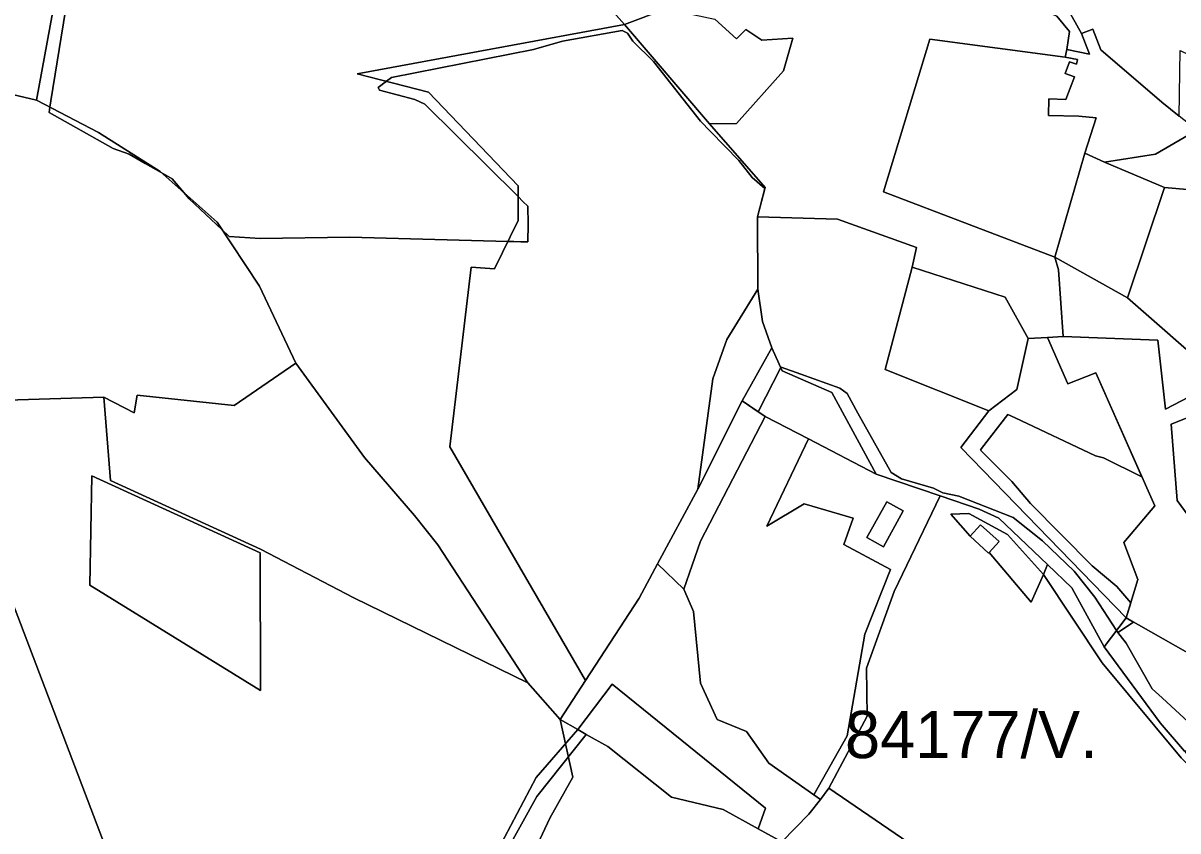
# Model space of a CAD drawing. Extents: x -477304 to -465429, y -1159113 to -1149210.
# Drawn here: x -474942.5 to -474575.4, y -1152183.1 to -1151926.3 of the extents above; entities that cross this region are included whole.
import ezdxf

# ---------------------------------------------------------------- set-up
doc = ezdxf.new("R2010")
doc.units = 0
for name, color, linetype in [('BPEJ_s', 7, 'Continuous'), ('ostatni_s', 7, 'Continuous'), ('PUPFL_s', 7, 'Continuous'), ('trav_porost_s', 7, 'Continuous'), ('zahrada_s', 7, 'Continuous')]:
    doc.layers.add(name, color=color, linetype=linetype)

msp = doc.modelspace()

# ---------------------------------------------------------------- linework, layer by layer
at = {"layer": 'BPEJ_s'}
for points in [[(-474956.03, -1151870.76), (-474942.18, -1151878), (-474926.08, -1151884.48), (-474924.19, -1151885.24), (-474926.41, -1151900.38), (-474926.41, -1151905.92), (-474933.66, -1151951.09), (-474933.98, -1151953.08), (-474934.26, -1151954.8), (-474913.84, -1151966.22), (-474908.85, -1151968.01), (-474903.67, -1151970.95), (-474898.59, -1151973.83), (-474895.09, -1151975.81), (-474891.42, -1151980.21)], [(-474565.02, -1152154.99), (-474580.39, -1152140.86), (-474583.54, -1152137.97), (-474591.83, -1152123.5), (-474593.77, -1152120.98), (-474594.5, -1152120.03), (-474589.55, -1152116.73), (-474591.83, -1152115.44), (-474590.36, -1152110.62), (-474594.82, -1152105.42), (-474602.69, -1152098.82), (-474622.26, -1152079.03), (-474628.22, -1152072.01), (-474638.17, -1152062.06), (-474637.8, -1152061.58), (-474629.45, -1152050.71), (-474627.16, -1152051.79), (-474601.62, -1152063.92), (-474599.07, -1152064.56), (-474586.86, -1152070.57), (-474601.51, -1152037.56), (-474610.39, -1152041.02), (-474616.88, -1152026.27), (-474622.99, -1152026.63), (-474630.36, -1152013.44), (-474659.91, -1152003.95), (-474658.5, -1151997.62), (-474683.6, -1151988.63), (-474709.09, -1151987.94), (-474706.69, -1151978.9), (-474710.78, -1151975.38), (-474715.04, -1151970.05), (-474724.02, -1151960.76), (-474727.19, -1151957.48), (-474742.1, -1151938.52), (-474748.71, -1151932.13), (-474750.41, -1151929.57), (-474752.12, -1151928.72), (-474771.08, -1151932.13), (-474780.24, -1151934.68), (-474825.42, -1151943.63), (-474827, -1151944.82), (-474829.68, -1151946.83), (-474829.25, -1151947.68), (-474817.96, -1151950.66), (-474814.76, -1151952.15), (-474785.19, -1151981.44), (-474783.62, -1151983), (-474782.05, -1151984.56), (-474781.95, -1151990.3), (-474782.02, -1151995.9), (-474784.29, -1151995.84), (-474786.47, -1151995.78), (-474788.39, -1151995.72), (-474838.63, -1151994.34), (-474867.18, -1151994.77), (-474876.98, -1151994.13), (-474879.31, -1151991.96), (-474889.76, -1151982.2), (-474891.42, -1151980.21), (-474895.09, -1151975.81), (-474898.59, -1151973.83), (-474903.67, -1151970.95), (-474908.85, -1151968.01), (-474913.84, -1151966.22), (-474934.26, -1151954.8), (-474933.98, -1151953.08), (-474933.66, -1151951.09), (-474926.41, -1151905.92)], [(-474891.42, -1151980.21), (-474889.76, -1151982.2), (-474879.31, -1151991.96), (-474876.98, -1151994.13), (-474867.18, -1151994.77), (-474838.63, -1151994.34), (-474788.39, -1151995.72), (-474786.47, -1151995.78), (-474784.29, -1151995.84), (-474782.02, -1151995.9), (-474781.95, -1151990.3), (-474782.05, -1151984.56), (-474783.62, -1151983), (-474785.19, -1151981.44), (-474814.76, -1151952.15), (-474817.96, -1151950.66), (-474829.25, -1151947.68), (-474829.68, -1151946.83), (-474827, -1151944.82), (-474825.42, -1151943.63), (-474780.24, -1151934.68), (-474771.08, -1151932.13), (-474752.12, -1151928.72), (-474750.41, -1151929.57), (-474748.71, -1151932.13), (-474742.1, -1151938.52), (-474727.19, -1151957.48), (-474724.02, -1151960.76), (-474715.04, -1151970.05), (-474710.78, -1151975.38), (-474706.69, -1151978.9), (-474709.09, -1151987.94), (-474683.6, -1151988.63), (-474658.5, -1151997.62), (-474659.91, -1152003.95), (-474630.36, -1152013.44), (-474622.99, -1152026.63), (-474616.88, -1152026.27), (-474610.39, -1152041.02), (-474601.51, -1152037.56), (-474586.86, -1152070.57), (-474599.07, -1152064.56), (-474601.62, -1152063.92), (-474627.16, -1152051.79), (-474629.45, -1152050.71), (-474637.8, -1152061.58), (-474638.17, -1152062.06), (-474628.22, -1152072.01), (-474622.26, -1152079.03), (-474602.69, -1152098.82), (-474594.82, -1152105.42), (-474590.36, -1152110.62), (-474591.83, -1152115.44), (-474589.55, -1152116.73), (-474594.5, -1152120.03)], [(-474594.5, -1152120.03), (-474594.9, -1152119.42), (-474601.84, -1152108.82), (-474608.43, -1152100.52), (-474618.43, -1152090.95), (-474627.8, -1152083.5), (-474645.03, -1152076.69), (-474650.14, -1152075.63), (-474653.12, -1152074.14), (-474663.33, -1152071.16), (-474666.52, -1152069.24), (-474677.11, -1152050.32), (-474680.57, -1152044.13), (-474682.91, -1152042.43), (-474695.25, -1152037.96), (-474701.56, -1152035.68), (-474701.65, -1152035.86), (-474708.81, -1152049.88), (-474713.93, -1152046.42), (-474727.98, -1152074.54), (-474740.82, -1152098.23), (-474746.72, -1152109.12), (-474763.72, -1152135.31), (-474771.79, -1152147.74), (-474767.8, -1152166.06), (-474775.04, -1152179.04), (-474779.72, -1152189.04)], [(-474779.72, -1152189.04), (-474775.04, -1152179.04), (-474767.8, -1152166.06), (-474771.79, -1152147.74), (-474763.72, -1152135.31), (-474746.72, -1152109.12), (-474740.82, -1152098.23), (-474727.98, -1152074.54), (-474713.93, -1152046.42), (-474708.81, -1152049.88), (-474701.65, -1152035.86), (-474701.56, -1152035.68), (-474695.25, -1152037.96), (-474682.91, -1152042.43), (-474680.57, -1152044.13), (-474677.11, -1152050.32), (-474666.52, -1152069.24), (-474663.33, -1152071.16), (-474653.12, -1152074.14), (-474650.14, -1152075.63), (-474645.03, -1152076.69), (-474627.8, -1152083.5), (-474618.43, -1152090.95), (-474608.43, -1152100.52), (-474601.84, -1152108.82), (-474594.9, -1152119.42), (-474594.5, -1152120.03)], [(-474594.5, -1152120.03), (-474593.77, -1152120.98), (-474591.83, -1152123.5), (-474583.54, -1152137.97), (-474580.39, -1152140.86), (-474565.02, -1152154.99), (-474564.01, -1152157.38), (-474563.7, -1152158.11), (-474561.83, -1152162.01), (-474556.94, -1152167.12), (-474550.98, -1152170.95), (-474545.02, -1152175.85), (-474538, -1152179.89), (-474497.43, -1152209.22)]]:
    msp.add_lwpolyline(points, dxfattribs=at)
at = {"layer": 'ostatni_s'}
for points in [[(-474666.3, -1151868.61), (-474668.41, -1151884.67), (-474668.07, -1151894.18), (-474661.84, -1151901.95), (-474656.27, -1151905.25), (-474649.23, -1151905.74), (-474635.3, -1151906.88), (-474623.54, -1151908.02), (-474616.09, -1151916.41), (-474610.56, -1151921.67), (-474606.04, -1151929.61), (-474603.5, -1151936.2), (-474610.73, -1151934.71), (-474609.87, -1151929.01), (-474613.88, -1151924.18), (-474624.72, -1151919.92), (-474644.12, -1151919.99), (-474651.6, -1151914.36), (-474671.35, -1151915.87), (-474672.92, -1151882.53), (-474677.65, -1151874.64), (-474690, -1151864.97), (-474672.72, -1151870.25)], [(-474667.98, -1152078.49), (-474662.7, -1152081.43), (-474669.02, -1152092.79), (-474674.3, -1152089.85)], [(-474635.44, -1152094.62), (-474632.27, -1152091.16), (-474638.13, -1152085.79), (-474641.48, -1152089.45), (-474647.61, -1152082.39), (-474641.89, -1152082.24), (-474629.63, -1152088.94), (-474618.12, -1152101.67), (-474622.06, -1152110.46)], [(-474632.27, -1152091.16), (-474635.44, -1152094.62), (-474635.62, -1152094.82), (-474641.48, -1152089.45), (-474638.13, -1152085.79)]]:
    msp.add_lwpolyline(points, close=True, dxfattribs=at)
msp.add_lwpolyline([(-474564.33, -1151957.4), (-474582.48, -1151968.05), (-474598.72, -1151970.51), (-474604.98, -1151967.64), (-474601.44, -1151956.42), (-474606.92, -1151955.97), (-474616.59, -1151955.7), (-474616.44, -1151950.46), (-474611.07, -1151950.61), (-474608.29, -1151943.39), (-474611.2, -1151942.31), (-474609.83, -1151938.63), (-474607.67, -1151939.43), (-474607.36, -1151937.94), (-474611.24, -1151937.12), (-474610.73, -1151934.71), (-474603.5, -1151936.2), (-474606.04, -1151929.61), (-474602.43, -1151928.22), (-474599.89, -1151934.81), (-474580.47, -1151951.51), (-474574.97, -1151955.9)], dxfattribs=at)
at = {"layer": 'PUPFL_s'}
for points in [[(-475048.49, -1151918.16), (-475053.18, -1151910.77), (-475051.21, -1151901.53), (-475043.98, -1151893.77), (-475046.18, -1151891.11), (-475000.44, -1151851.43), (-474974.13, -1151859.23), (-474942.33, -1151877.03), (-474928.55, -1151880.67), (-474925.45, -1151881.05), (-474938.25, -1151950.84), (-474956.78, -1151946.51), (-474970.92, -1151931.33)], [(-474806.84, -1152061.07), (-474800.12, -1152003.92), (-474792.62, -1152004.42), (-474785.19, -1151989.13), (-474785.19, -1151978.05), (-474813.64, -1151948.25), (-474836.28, -1151942.43), (-474751.39, -1151926.76), (-474724.36, -1151958.39), (-474706.62, -1151978.63), (-474709.09, -1151987.94), (-474709, -1152010.87), (-474718.81, -1152026.92), (-474723.29, -1152039.42), (-474727.98, -1152074.54), (-474740.82, -1152098.23), (-474746.72, -1152109.12), (-474763.72, -1152135.31)], [(-474973.21, -1151950.48), (-474956.78, -1151946.51), (-474938.25, -1151950.84), (-474918.57, -1151961.14), (-474899, -1151973.46), (-474880.86, -1151989.62), (-474867.39, -1152009.92), (-474855.78, -1152034.4), (-474875.39, -1152047.9), (-474906.28, -1152044.61), (-474907.19, -1152050.23), (-474916.86, -1152045.26), (-474961.52, -1152046.64), (-474983.37, -1151993.27), (-474996.72, -1151962.3)], [(-474638.56, -1152080.81), (-474651.02, -1152076.57), (-474671.35, -1152069.72), (-474685.43, -1152043.78), (-474701.18, -1152036.9), (-474704.52, -1152029.56), (-474707.49, -1152021.18), (-474709, -1152010.87), (-474709.09, -1151987.94), (-474683.6, -1151988.63), (-474658.5, -1151997.62), (-474659.91, -1152003.95), (-474668.5, -1152036.45), (-474635.53, -1152049.64), (-474644.4, -1152061.29), (-474591.83, -1152115.44), (-474598.88, -1152124.59), (-474609.18, -1152105.9), (-474616.89, -1152098.48), (-474632.29, -1152083.67)], [(-474622.99, -1152026.63), (-474626.57, -1152042.8), (-474635.53, -1152049.64), (-474668.5, -1152036.45), (-474659.91, -1152003.95), (-474630.36, -1152013.44)], [(-474718.81, -1152026.92), (-474709, -1152010.87), (-474707.49, -1152021.18), (-474704.52, -1152029.56), (-474713.93, -1152046.42), (-474727.98, -1152074.54), (-474723.29, -1152039.42)], [(-474588.11, -1152103.26), (-474591.83, -1152115.44), (-474644.4, -1152061.29), (-474635.53, -1152049.64), (-474626.57, -1152042.8), (-474622.99, -1152026.63), (-474616.88, -1152026.27), (-474610.39, -1152041.02), (-474601.51, -1152037.56), (-474582.79, -1152079.75), (-474592.58, -1152091.45)], [(-475044.13, -1152029.39), (-475025.39, -1152037.42), (-475000.1, -1152053.86), (-474988.44, -1152055.08), (-474963.08, -1152058.71), (-474952.03, -1152094.61), (-474896.91, -1152239.24), (-474929.35, -1152238.07), (-474946.76, -1152233.86), (-475002.59, -1152150.08), (-475039.36, -1152095.93), (-475045.98, -1152077.19), (-475043.86, -1152042.91)], [(-474685.43, -1152043.78), (-474671.35, -1152069.72), (-474692.88, -1152058.52), (-474706.64, -1152051.35), (-474713.93, -1152046.42), (-474704.52, -1152029.56), (-474701.18, -1152036.9)], [(-474907.19, -1152050.23), (-474906.28, -1152044.61), (-474875.39, -1152047.9), (-474855.78, -1152034.4), (-474834, -1152064.42), (-474818.14, -1152082.88), (-474810.65, -1152092.14), (-474782.07, -1152136.02), (-474837.42, -1152109.02), (-474867.04, -1152093.52), (-474914.78, -1152071.7), (-474916.86, -1152045.26)], [(-474830.75, -1152228.88), (-474861.81, -1152248.26), (-474886.7, -1152256.22), (-474901.86, -1152254.72), (-474896.91, -1152239.24), (-474952.03, -1152094.61), (-474963.08, -1152058.71), (-474961.52, -1152046.64), (-474916.86, -1152045.26), (-474914.78, -1152071.7), (-474867.04, -1152093.52), (-474837.42, -1152109.02), (-474782.07, -1152136.02), (-474771.79, -1152147.74), (-474766.22, -1152150.93), (-474779.38, -1152166.16), (-474791.49, -1152189.01)], [(-474920.66, -1152070.25), (-474921.3, -1152104.96), (-474867.04, -1152138.45), (-474867.13, -1152094.72)], [(-474867.13, -1152094.72), (-474867.04, -1152138.45), (-474921.3, -1152104.96), (-474920.66, -1152070.25)], [(-474533.79, -1152190.77), (-474528.82, -1152194.77), (-474532.51, -1152197.98), (-474544.82, -1152188.76), (-474551.41, -1152179.83), (-474557.32, -1152177.27), (-474574.38, -1152159.93), (-474599.48, -1152129.67), (-474618.12, -1152101.67), (-474616.89, -1152098.48), (-474609.18, -1152105.9), (-474598.88, -1152124.59), (-474581, -1152148.79), (-474573.36, -1152157.83), (-474562.71, -1152170.44)], [(-474573.36, -1152157.83), (-474581, -1152148.79), (-474598.88, -1152124.59), (-474591.83, -1152115.44), (-474514.9, -1152159.05), (-474497.64, -1152136.92), (-474484.07, -1152138.3), (-474507.8, -1152160.86), (-474531.73, -1152165.71), (-474556.64, -1152157.03)], [(-474763.5, -1152152.45), (-474766.22, -1152150.93), (-474755.28, -1152136.47), (-474706.52, -1152175.89), (-474708.85, -1152182.46), (-474720, -1152176.3), (-474736.43, -1152172.41), (-474756.61, -1152156.3)], [(-474858.92, -1152305.1), (-474880.67, -1152287.88), (-474921.13, -1152265.06), (-474915.94, -1152260.57), (-474883.85, -1152261.51), (-474859.89, -1152254.86), (-474837.44, -1152243.58), (-474787.89, -1152192.1), (-474789.53, -1152190.7), (-474779.26, -1152172.18), (-474763.5, -1152152.45), (-474756.61, -1152156.3), (-474736.43, -1152172.41), (-474720, -1152176.3), (-474708.85, -1152182.46), (-474701.32, -1152186.62), (-474844.52, -1152306.65)], [(-474779.26, -1152172.18), (-474789.53, -1152190.7), (-474791.49, -1152189.01), (-474779.38, -1152166.16), (-474766.22, -1152150.93), (-474763.5, -1152152.45)]]:
    msp.add_lwpolyline(points, close=True, dxfattribs=at)
msp.add_lwpolyline([(-474762.29, -1151914.39), (-474751.39, -1151926.76), (-474836.28, -1151942.43), (-474813.64, -1151948.25), (-474785.19, -1151978.05), (-474785.19, -1151989.13), (-474792.62, -1152004.42), (-474800.12, -1152003.92), (-474806.84, -1152061.07), (-474763.72, -1152135.31), (-474771.79, -1152147.74), (-474782.07, -1152136.02), (-474810.65, -1152092.14), (-474818.14, -1152082.88), (-474834, -1152064.42), (-474855.78, -1152034.4), (-474867.39, -1152009.92), (-474880.86, -1151989.62), (-474899, -1151973.46), (-474918.57, -1151961.14), (-474938.25, -1151950.84), (-474925.45, -1151881.05)], dxfattribs=at)
at = {"layer": 'trav_porost_s'}
for points in [[(-474738.05, -1151921.81), (-474751.39, -1151926.76), (-474762.29, -1151914.39)], [(-474574.97, -1151955.9), (-474580.47, -1151951.51), (-474599.89, -1151934.81), (-474602.43, -1151928.22), (-474606.04, -1151929.61), (-474610.56, -1151921.67)], [(-474613.88, -1151924.18), (-474609.87, -1151929.01), (-474610.73, -1151934.71), (-474611.24, -1151937.12), (-474654.22, -1151931.45), (-474668.96, -1151979.95), (-474614.52, -1152000.7), (-474613.4, -1152004.75), (-474611.88, -1152025.98), (-474616.88, -1152026.27), (-474622.99, -1152026.63), (-474630.36, -1152013.44), (-474659.91, -1152003.95), (-474658.5, -1151997.62), (-474683.6, -1151988.63), (-474709.09, -1151987.94), (-474706.62, -1151978.63), (-474724.36, -1151958.39), (-474715.76, -1151958.24), (-474700.82, -1151941.5), (-474697.87, -1151931.14), (-474707.67, -1151931.76), (-474712.75, -1151928.39), (-474715.7, -1151931.34), (-474722.62, -1151925.1)], [(-474608.41, -1152222.86), (-474686.37, -1152169.58), (-474674.15, -1152146.7), (-474674.45, -1152131.44), (-474665.66, -1152107.07), (-474651.02, -1152076.57), (-474638.56, -1152080.81), (-474632.29, -1152083.67), (-474616.89, -1152098.48), (-474618.12, -1152101.67), (-474629.63, -1152088.94), (-474641.89, -1152082.24), (-474647.61, -1152082.39), (-474641.48, -1152089.45), (-474635.62, -1152094.82), (-474635.44, -1152094.62), (-474622.06, -1152110.46), (-474618.12, -1152101.67), (-474599.48, -1152129.67), (-474574.38, -1152159.93), (-474557.32, -1152177.27), (-474551.41, -1152179.83), (-474544.82, -1152188.76)]]:
    msp.add_lwpolyline(points, dxfattribs=at)
for points in [[(-474751.39, -1151926.76), (-474738.05, -1151921.81), (-474722.62, -1151925.1), (-474715.7, -1151931.34), (-474712.75, -1151928.39), (-474707.67, -1151931.76), (-474697.87, -1151931.14), (-474700.82, -1151941.5), (-474715.76, -1151958.24), (-474724.36, -1151958.39)], [(-474616.59, -1151955.7), (-474606.92, -1151955.97), (-474601.44, -1151956.42), (-474604.98, -1151967.64), (-474614.52, -1152000.7), (-474668.96, -1151979.95), (-474654.22, -1151931.45), (-474611.24, -1151937.12), (-474607.36, -1151937.94), (-474607.67, -1151939.43), (-474609.83, -1151938.63), (-474611.2, -1151942.31), (-474608.29, -1151943.39), (-474611.07, -1151950.61), (-474616.44, -1151950.46)], [(-474522.86, -1151988.51), (-474527.42, -1151995.8), (-474530.35, -1151994.99), (-474536.78, -1152012.99), (-474542.32, -1152045.41), (-474528.31, -1152054.94), (-474530.35, -1152059.09), (-474523.31, -1152064.51), (-474525.54, -1152067.19), (-474564.22, -1152037.51), (-474552.12, -1151981.05), (-474579.63, -1151978.61), (-474598.72, -1151970.51), (-474582.48, -1151968.05), (-474564.33, -1151957.4), (-474556.41, -1151959.5), (-474552.99, -1151946.6), (-474560.91, -1151944.5), (-474571.13, -1151958.97), (-474574.97, -1151955.9), (-474574.65, -1151935.02), (-474522.68, -1151960.09)], [(-474564.22, -1152037.51), (-474591.39, -1152013.68), (-474579.63, -1151978.61), (-474552.12, -1151981.05)], [(-474564.54, -1152041.38), (-474579.4, -1152049.07), (-474581.76, -1152027.16), (-474611.88, -1152025.98), (-474613.4, -1152004.75), (-474614.52, -1152000.7), (-474591.39, -1152013.68), (-474564.22, -1152037.51), (-474525.54, -1152067.19), (-474528.88, -1152092.24), (-474569.79, -1152086.09), (-474575.66, -1152078.14), (-474577.52, -1152053.8), (-474566.09, -1152049.32)], [(-474581.76, -1152027.16), (-474579.4, -1152049.07), (-474564.54, -1152041.38), (-474566.09, -1152049.32), (-474577.52, -1152053.8), (-474575.66, -1152078.14), (-474569.79, -1152086.09), (-474567.96, -1152093.83), (-474557.62, -1152103.28), (-474534.54, -1152119.49), (-474527.91, -1152128.16), (-474513.58, -1152135.29), (-474497.64, -1152136.92), (-474514.9, -1152159.05), (-474591.83, -1152115.44), (-474588.11, -1152103.26), (-474592.58, -1152091.45), (-474582.79, -1152079.75), (-474601.51, -1152037.56), (-474610.39, -1152041.02), (-474616.88, -1152026.27), (-474611.88, -1152025.98)], [(-474727.2, -1152091.01), (-474732.44, -1152106.29), (-474740.82, -1152098.23), (-474727.98, -1152074.54), (-474713.93, -1152046.42), (-474706.64, -1152051.35)], [(-474691.13, -1152171.65), (-474705.42, -1152161.62), (-474712.58, -1152151.49), (-474721.86, -1152147.67), (-474727.14, -1152136.13), (-474729.42, -1152113.41), (-474732.44, -1152106.29), (-474727.2, -1152091.01), (-474706.64, -1152051.35), (-474692.88, -1152058.52), (-474706.11, -1152086.21), (-474694.2, -1152079.18), (-474678.63, -1152083.7), (-474681.57, -1152092.12), (-474666.74, -1152100.05), (-474674.96, -1152120.55), (-474680.6, -1152152.95)], [(-474674.15, -1152146.7), (-474686.37, -1152169.58), (-474689.01, -1152173.2), (-474691.13, -1152171.65), (-474680.6, -1152152.95), (-474674.96, -1152120.55), (-474666.74, -1152100.05), (-474681.57, -1152092.12), (-474678.63, -1152083.7), (-474694.2, -1152079.18), (-474706.11, -1152086.21), (-474692.88, -1152058.52), (-474671.35, -1152069.72), (-474651.02, -1152076.57), (-474665.66, -1152107.07), (-474674.45, -1152131.44)], [(-474669.02, -1152092.79), (-474662.7, -1152081.43), (-474667.98, -1152078.49), (-474674.3, -1152089.85)], [(-474766.22, -1152150.93), (-474771.79, -1152147.74), (-474763.72, -1152135.31), (-474746.72, -1152109.12), (-474740.82, -1152098.23), (-474732.44, -1152106.29), (-474729.42, -1152113.41), (-474727.14, -1152136.13), (-474721.86, -1152147.67), (-474712.58, -1152151.49), (-474705.42, -1152161.62), (-474691.13, -1152171.65), (-474689.01, -1152173.2), (-474692.73, -1152177.83), (-474701.32, -1152186.62), (-474708.85, -1152182.46), (-474706.52, -1152175.89), (-474755.28, -1152136.47)], [(-474693.84, -1152281.21), (-474706.77, -1152281.22), (-474756.57, -1152287.11), (-474756.94, -1152281.67), (-474741.93, -1152258.12), (-474744.02, -1152258.15), (-474729.28, -1152239.81), (-474724.85, -1152231.02), (-474716.83, -1152220.49), (-474708.16, -1152199.59), (-474701.32, -1152186.62), (-474692.73, -1152177.83), (-474689.01, -1152173.2), (-474686.37, -1152169.58), (-474608.41, -1152222.86), (-474577.46, -1152244.99), (-474609.26, -1152295.89), (-474653.6, -1152296.8), (-474661.84, -1152295.78)]]:
    msp.add_lwpolyline(points, close=True, dxfattribs=at)
at = {"layer": 'zahrada_s'}
msp.add_lwpolyline([(-474604.98, -1151967.64), (-474598.72, -1151970.51), (-474579.63, -1151978.61), (-474591.39, -1152013.68), (-474614.52, -1152000.7)], close=True, dxfattribs=at)

# ---------------------------------------------------------------- texts
at = {"layer": 'BPEJ_s'}
msp.add_text('84177/V.', height=15, dxfattribs=at).set_placement((-474681.24, -1152160))

doc.saveas('drawing.dxf')
